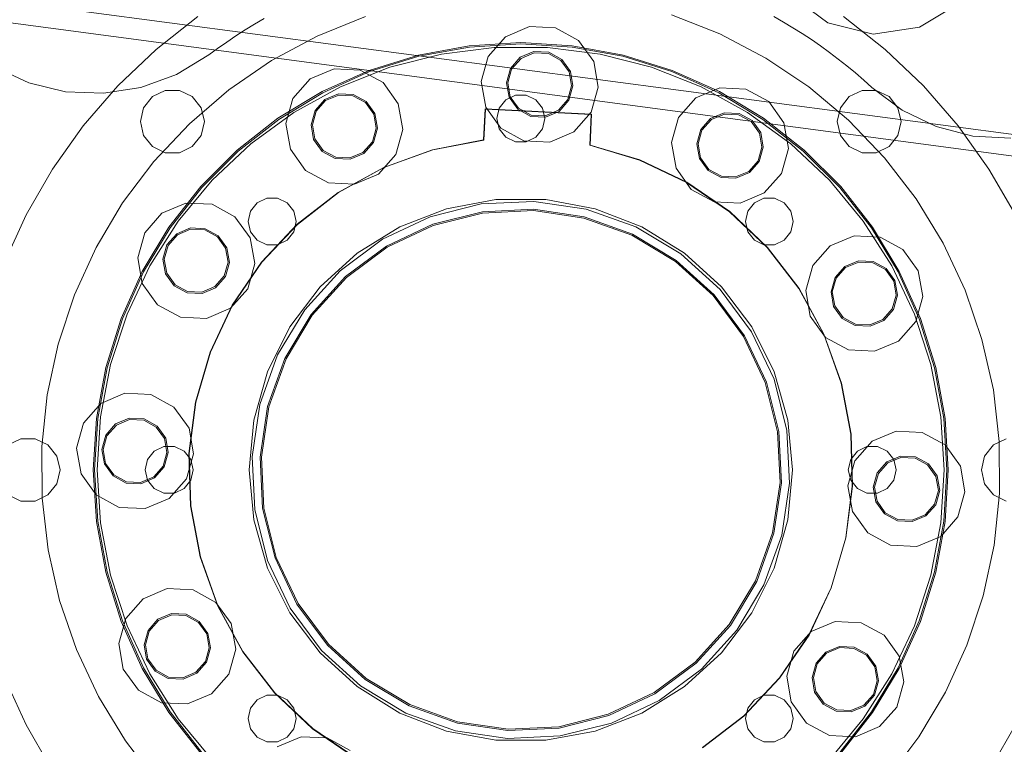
# Model space of a CAD drawing. Header units: millimetres. Extents: x -2233 to 65662, y -50530 to 6847.
# Tile 624 of 656: x 25062 to 25432, y 1622 to 1894. Entities that reach past the tile are written whole.
import ezdxf

# ---------------------------------------------------------------- set-up
doc = ezdxf.new("R2010")
doc.units = ezdxf.units.MM
doc.layers.add('COTAS_P', color=1, linetype='Continuous', lineweight=0)
doc.layers.add('lateral_briquetadora', color=7, linetype='Continuous', lineweight=0)
doc.dimstyles.new('R19_100', dxfattribs={"dimtxt": 250, "dimasz": 150, "dimexe": 150, "dimexo": 80, "dimgap": 100, "dimtad": 1, "dimtih": 1, "dimtoh": 1, "dimdsep": 46, "dimcen": 0.09, "dimadec": 0, "dimazin": 0, "dimtfac": 1, "dimtdec": 4, "dimtofl": 0, "dimtmove": 0, "dimatfit": 3, "dimfxl": 1, "dimtolj": 1, "dimtzin": 0, "dimarcsym": 0})

# ---------------------------------------------------------------- blocks, each defined once
blk = doc.blocks.new('DIM_R32_7')
at = {"layer": 'COTAS_P'}
for p, q in [((24250.07, 2141), (24400.07, 2186)), ((26750.07, 2141), (26600.07, 2186)), ((24250.07, 1241), (24250.07, 2141)), ((24250.07, 2141), (26750.07, 2141)), ((24250.07, 2141), (24400.07, 2096)), ((26750.07, 2141), (26600.07, 2096)), ((26750.07, 1241), (26750.07, 2141))]:
    blk.add_line(p, q, dxfattribs=at)
blk.add_text('2500 P', height=250, dxfattribs=at).set_placement((25500.07, 2241))

msp = doc.modelspace()

# ---------------------------------------------------------------- linework, layer by layer
at = {"layer": 'lateral_briquetadora'}
for p, q in [((26237.044, 1744.478), (24490.733, 1976.313)), ((26235.991, 1736.548), (24489.68, 1968.382)), ((25365.352, 1892.962), (25351.249, 1903.421)), ((25414.812, 1900.299), (25399.752, 1891.272)), ((25113.202, 1882.952), (25128.836, 1895.246)), ((25153.682, 1894.514), (25150.102, 1892.427)), ((25191.728, 1895.284), (25173.659, 1887.978)), ((25324.817, 1888.745), (25306.675, 1895.867)), ((25348.678, 1893.229), (25345.081, 1895.286)), ((25352.23, 1891.096), (25348.678, 1893.229)), ((25382.384, 1888.696), (25365.352, 1892.962)), ((25371.299, 1895.246), (25386.933, 1882.952)), ((25146.567, 1890.265), (25143.079, 1888.029)), ((25150.102, 1892.427), (25146.567, 1890.265)), ((25244.326, 1887.678), (25253.345, 1891.488)), ((25253.345, 1891.488), (25263.124, 1891.008)), ((25263.124, 1891.008), (25271.727, 1886.332)), ((25355.736, 1888.887), (25352.23, 1891.096)), ((25399.752, 1891.272), (25382.384, 1888.696)), ((25139.639, 1885.719), (25136.249, 1883.336)), ((25143.079, 1888.029), (25139.639, 1885.719)), ((25173.659, 1887.978), (25156.486, 1878.761)), ((25237.853, 1880.332), (25244.326, 1887.678)), ((25271.727, 1886.332), (25277.448, 1878.387)), ((25342.083, 1879.704), (25324.817, 1888.745)), ((25359.195, 1886.605), (25355.736, 1888.887)), ((25362.604, 1884.25), (25359.195, 1886.605)), ((25098.807, 1869.227), (25113.202, 1882.952)), ((25136.249, 1883.336), (25132.91, 1880.882)), ((25211.657, 1880.836), (25230.721, 1884.33)), ((25211.777, 1880.351), (25230.782, 1883.833)), ((25220.274, 1881.184), (25240.084, 1883.686)), ((25230.721, 1884.33), (25250.067, 1885.5)), ((25230.782, 1883.833), (25250.067, 1885)), ((25240.084, 1883.686), (25260.051, 1883.686)), ((25249.878, 1879.969), (25255.002, 1882.134)), ((25250.067, 1885.5), (25269.414, 1884.33)), ((25250.067, 1885), (25269.353, 1883.833)), ((25255.002, 1882.134), (25260.558, 1881.861)), ((25260.051, 1883.686), (25279.861, 1881.184)), ((25269.353, 1883.833), (25288.358, 1880.351)), ((25269.414, 1884.33), (25288.478, 1880.836)), ((25365.962, 1881.823), (25362.604, 1884.25)), ((25386.933, 1882.952), (25401.328, 1869.227)), ((25132.91, 1880.882), (25120.766, 1873.497)), ((25156.486, 1878.761), (25140.41, 1867.742)), ((25193.153, 1875.07), (25211.657, 1880.836)), ((25193.331, 1874.603), (25211.777, 1880.351)), ((25200.934, 1876.218), (25220.274, 1881.184)), ((25235.209, 1870.905), (25237.853, 1880.332)), ((25246.2, 1875.795), (25249.878, 1879.969)), ((25246.639, 1875.556), (25250.17, 1879.563)), ((25250.17, 1879.563), (25255.089, 1881.641)), ((25255.089, 1881.641), (25260.423, 1881.379)), ((25260.423, 1881.379), (25265.116, 1878.829)), ((25260.558, 1881.861), (25265.446, 1879.204)), ((25265.116, 1878.829), (25268.236, 1874.495)), ((25265.446, 1879.204), (25268.697, 1874.69)), ((25277.448, 1878.387), (25279.156, 1868.746)), ((25279.861, 1881.184), (25299.201, 1876.218)), ((25288.358, 1880.351), (25306.804, 1874.603)), ((25288.478, 1880.836), (25306.982, 1875.07)), ((25358.27, 1868.848), (25342.083, 1879.704)), ((25369.269, 1879.325), (25365.962, 1881.823)), ((25372.521, 1876.757), (25369.269, 1879.325)), ((25065.363, 1870.421), (25052.476, 1876.416)), ((25170.96, 1871.832), (25179.979, 1875.643)), ((25175.479, 1867.116), (25193.153, 1875.07)), ((25175.712, 1866.673), (25193.331, 1874.603)), ((25179.979, 1875.643), (25189.758, 1875.162)), ((25182.369, 1868.868), (25200.934, 1876.218)), ((25189.758, 1875.162), (25198.361, 1870.486)), ((25244.697, 1870.439), (25246.2, 1875.795)), ((25245.197, 1870.414), (25246.639, 1875.556)), ((25268.236, 1874.495), (25269.168, 1869.237)), ((25268.697, 1874.69), (25269.667, 1869.212)), ((25299.201, 1876.218), (25317.766, 1868.868)), ((25306.804, 1874.603), (25324.423, 1866.673)), ((25306.982, 1875.07), (25324.656, 1867.116)), ((25375.718, 1874.121), (25372.521, 1876.757)), ((25120.766, 1873.497), (25107.415, 1868.624)), ((25164.487, 1864.486), (25170.96, 1871.832)), ((25236.916, 1861.264), (25235.209, 1870.905)), ((25378.858, 1871.417), (25375.718, 1874.121)), ((25381.94, 1868.648), (25378.858, 1871.417)), ((25079.171, 1867.056), (25065.363, 1870.421)), ((25085.782, 1854.195), (25098.807, 1869.227)), ((25107.415, 1868.624), (25093.37, 1866.449)), ((25116.582, 1867.514), (25111.771, 1865.197)), ((25121.923, 1867.514), (25116.582, 1867.514)), ((25126.735, 1865.197), (25121.923, 1867.514)), ((25140.41, 1867.742), (25125.62, 1855.049)), ((25158.893, 1857.089), (25175.479, 1867.116)), ((25164.871, 1859.248), (25182.369, 1868.868)), ((25198.361, 1870.486), (25204.082, 1862.541)), ((25245.668, 1864.961), (25244.697, 1870.439)), ((25246.128, 1865.156), (25245.197, 1870.414)), ((25269.168, 1869.237), (25267.725, 1864.095)), ((25269.667, 1869.212), (25268.165, 1863.856)), ((25279.156, 1868.746), (25276.511, 1859.319)), ((25315.785, 1864.718), (25324.805, 1868.528)), ((25317.766, 1868.868), (25335.264, 1859.248)), ((25324.656, 1867.116), (25341.242, 1857.089)), ((25324.805, 1868.528), (25334.584, 1868.047)), ((25334.584, 1868.047), (25343.186, 1863.372)), ((25373.188, 1856.306), (25358.27, 1868.848)), ((25378.212, 1867.514), (25373.4, 1865.197)), ((25383.552, 1867.514), (25378.212, 1867.514)), ((25393.301, 1860.109), (25381.94, 1868.648)), ((25388.364, 1865.197), (25383.552, 1867.514)), ((25401.328, 1869.227), (25414.353, 1854.195)), ((25093.37, 1866.449), (25079.171, 1867.056)), ((25111.771, 1865.197), (25108.441, 1861.021)), ((25130.064, 1861.021), (25126.735, 1865.197)), ((25159.177, 1856.677), (25175.712, 1866.673)), ((25161.843, 1855.059), (25164.487, 1864.486)), ((25172.834, 1859.949), (25176.512, 1864.123)), ((25173.273, 1859.711), (25176.804, 1863.718)), ((25176.512, 1864.123), (25181.636, 1866.288)), ((25176.804, 1863.718), (25181.723, 1865.796)), ((25181.636, 1866.288), (25187.193, 1866.015)), ((25181.723, 1865.796), (25187.058, 1865.534)), ((25187.058, 1865.534), (25191.75, 1862.983)), ((25187.193, 1866.015), (25192.08, 1863.359)), ((25241.959, 1860.905), (25244.456, 1864.036)), ((25244.456, 1864.036), (25248.065, 1865.774)), ((25248.919, 1860.447), (25245.668, 1864.961)), ((25249.249, 1860.822), (25246.128, 1865.156)), ((25248.065, 1865.774), (25252.07, 1865.774)), ((25252.07, 1865.774), (25255.679, 1864.036)), ((25255.679, 1864.036), (25258.176, 1860.905)), ((25267.725, 1864.095), (25264.195, 1860.088)), ((25268.165, 1863.856), (25264.487, 1859.682)), ((25309.313, 1857.372), (25315.785, 1864.718)), ((25324.423, 1866.673), (25340.958, 1856.677)), ((25373.4, 1865.197), (25370.071, 1861.021)), ((25391.694, 1861.021), (25388.364, 1865.197)), ((25108.441, 1861.021), (25107.253, 1855.815)), ((25131.253, 1855.815), (25130.064, 1861.021)), ((25171.331, 1854.593), (25172.834, 1859.949)), ((25171.831, 1854.569), (25173.273, 1859.711)), ((25191.75, 1862.983), (25194.871, 1858.65)), ((25192.08, 1863.359), (25195.331, 1858.844)), ((25204.082, 1862.541), (25205.79, 1852.9)), ((25236.134, 1848.969), (25236.703, 1860.569)), ((25236.229, 1848.879), (25236.798, 1860.464)), ((25236.703, 1860.569), (25276.655, 1858.606)), ((25236.798, 1860.464), (25276.55, 1858.511)), ((25242.638, 1853.319), (25236.916, 1861.264)), ((25241.067, 1857), (25241.959, 1860.905)), ((25253.806, 1857.79), (25248.919, 1860.447)), ((25253.941, 1858.271), (25249.249, 1860.822)), ((25258.176, 1860.905), (25259.067, 1857)), ((25264.195, 1860.088), (25259.275, 1858.009)), ((25264.487, 1859.682), (25259.362, 1857.517)), ((25343.186, 1863.372), (25348.908, 1855.426)), ((25370.071, 1861.021), (25368.882, 1855.815)), ((25392.882, 1855.815), (25391.694, 1861.021)), ((25406.11, 1853.95), (25393.301, 1860.109)), ((25143.636, 1845.136), (25158.893, 1857.089)), ((25143.968, 1844.762), (25159.177, 1856.677)), ((25148.717, 1847.512), (25164.871, 1859.248)), ((25194.871, 1858.65), (25195.802, 1853.391)), ((25195.331, 1858.844), (25196.301, 1853.366)), ((25241.959, 1853.095), (25241.067, 1857)), ((25259.362, 1857.517), (25253.806, 1857.79)), ((25259.275, 1858.009), (25253.941, 1858.271)), ((25259.067, 1857), (25258.176, 1853.095)), ((25276.511, 1859.319), (25270.039, 1851.973)), ((25276.55, 1858.511), (25275.981, 1846.927)), ((25276.655, 1858.606), (25276.085, 1847.007)), ((25306.668, 1847.945), (25309.313, 1857.372)), ((25317.659, 1852.835), (25321.337, 1857.009)), ((25318.099, 1852.596), (25321.629, 1856.603)), ((25321.337, 1857.009), (25326.462, 1859.173)), ((25321.629, 1856.603), (25326.549, 1858.681)), ((25326.462, 1859.173), (25332.018, 1858.9)), ((25326.549, 1858.681), (25331.883, 1858.419)), ((25331.883, 1858.419), (25336.575, 1855.869)), ((25332.018, 1858.9), (25336.906, 1856.244)), ((25335.264, 1859.248), (25351.418, 1847.512)), ((25336.906, 1856.244), (25340.156, 1851.729)), ((25340.958, 1856.677), (25356.167, 1844.762)), ((25341.242, 1857.089), (25356.499, 1845.136)), ((25386.663, 1842.225), (25373.188, 1856.306)), ((25074.245, 1837.994), (25085.782, 1854.195)), ((25107.253, 1855.815), (25108.441, 1850.608)), ((25125.62, 1855.049), (25112.288, 1840.831)), ((25130.064, 1850.608), (25131.253, 1855.815)), ((25163.551, 1845.418), (25161.843, 1855.059)), ((25172.302, 1849.115), (25171.331, 1854.593)), ((25172.762, 1849.31), (25171.831, 1854.569)), ((25195.802, 1853.391), (25194.36, 1848.249)), ((25196.301, 1853.366), (25194.799, 1848.01)), ((25205.79, 1852.9), (25203.145, 1843.473)), ((25244.456, 1849.964), (25241.959, 1853.095)), ((25251.24, 1848.643), (25242.638, 1853.319)), ((25258.176, 1853.095), (25255.679, 1849.964)), ((25316.157, 1847.478), (25317.659, 1852.835)), ((25316.656, 1847.454), (25318.099, 1852.596)), ((25336.575, 1855.869), (25339.696, 1851.535)), ((25348.908, 1855.426), (25350.615, 1845.786)), ((25368.882, 1855.815), (25370.071, 1850.608)), ((25391.694, 1850.608), (25392.882, 1855.815)), ((25419.875, 1850.409), (25406.11, 1853.95)), ((25414.353, 1854.195), (25425.889, 1837.994)), ((25108.441, 1850.608), (25111.771, 1846.433)), ((25126.735, 1846.433), (25130.064, 1850.608)), ((25175.553, 1844.601), (25172.302, 1849.115)), ((25175.883, 1844.976), (25172.762, 1849.31)), ((25216.965, 1845.278), (25236.134, 1848.969)), ((25217.064, 1845.201), (25236.229, 1848.879)), ((25248.065, 1848.226), (25244.456, 1849.964)), ((25261.019, 1848.163), (25251.24, 1848.643)), ((25255.679, 1849.964), (25252.07, 1848.226)), ((25270.039, 1851.973), (25261.019, 1848.163)), ((25339.696, 1851.535), (25340.627, 1846.276)), ((25340.156, 1851.729), (25341.127, 1846.252)), ((25370.071, 1850.608), (25373.4, 1846.433)), ((25388.364, 1846.433), (25391.694, 1850.608)), ((25434.065, 1849.621), (25419.875, 1850.409)), ((25111.771, 1846.433), (25116.582, 1844.116)), ((25121.923, 1844.116), (25126.735, 1846.433)), ((25129.932, 1831.431), (25143.636, 1845.136)), ((25134.161, 1833.843), (25148.717, 1847.512)), ((25169.272, 1837.473), (25163.551, 1845.418)), ((25180.575, 1842.426), (25175.883, 1844.976)), ((25194.36, 1848.249), (25190.829, 1844.242)), ((25194.799, 1848.01), (25191.121, 1843.836)), ((25198.606, 1838.641), (25216.965, 1845.278)), ((25198.708, 1838.577), (25217.064, 1845.201)), ((25252.07, 1848.226), (25248.065, 1848.226)), ((25275.981, 1846.927), (25294.694, 1841.388)), ((25276.085, 1847.007), (25294.8, 1841.454)), ((25308.376, 1838.304), (25306.668, 1847.945)), ((25317.127, 1842.001), (25316.157, 1847.478)), ((25317.588, 1842.195), (25316.656, 1847.454)), ((25340.627, 1846.276), (25339.185, 1841.134)), ((25341.127, 1846.252), (25339.624, 1840.895)), ((25350.615, 1845.786), (25347.971, 1836.358)), ((25351.418, 1847.512), (25365.973, 1833.843)), ((25356.499, 1845.136), (25370.203, 1831.431)), ((25373.4, 1846.433), (25378.212, 1844.116)), ((25383.552, 1844.116), (25388.364, 1846.433)), ((25116.582, 1844.116), (25121.923, 1844.116)), ((25130.306, 1831.1), (25143.968, 1844.762)), ((25180.44, 1841.944), (25175.553, 1844.601)), ((25185.997, 1841.671), (25180.44, 1841.944)), ((25185.909, 1842.164), (25180.575, 1842.426)), ((25190.829, 1844.242), (25185.909, 1842.164)), ((25191.121, 1843.836), (25185.997, 1841.671)), ((25203.145, 1843.473), (25196.673, 1836.127)), ((25294.694, 1841.388), (25312.312, 1832.996)), ((25294.8, 1841.454), (25312.42, 1833.05)), ((25320.378, 1837.486), (25317.127, 1842.001)), ((25320.709, 1837.861), (25317.588, 1842.195)), ((25356.167, 1844.762), (25369.829, 1831.1)), ((25378.212, 1844.116), (25383.552, 1844.116)), ((25398.537, 1826.769), (25386.663, 1842.225)), ((25064.301, 1820.769), (25074.245, 1837.994)), ((25112.288, 1840.831), (25100.572, 1825.256)), ((25181.508, 1829.222), (25198.606, 1838.641)), ((25181.61, 1829.169), (25198.708, 1838.577)), ((25314.098, 1830.358), (25308.376, 1838.304)), ((25325.401, 1835.311), (25320.709, 1837.861)), ((25339.185, 1841.134), (25335.654, 1837.127)), ((25339.624, 1840.895), (25335.946, 1836.721)), ((25425.889, 1837.994), (25435.834, 1820.769)), ((25121.434, 1818.458), (25134.161, 1833.843)), ((25177.874, 1832.797), (25169.272, 1837.473)), ((25196.673, 1836.127), (25187.654, 1832.317)), ((25325.266, 1834.83), (25320.378, 1837.486)), ((25330.822, 1834.557), (25325.266, 1834.83)), ((25330.735, 1835.049), (25325.401, 1835.311)), ((25335.654, 1837.127), (25330.735, 1835.049)), ((25335.946, 1836.721), (25330.822, 1834.557)), ((25347.971, 1836.358), (25341.498, 1829.012)), ((25365.973, 1833.843), (25378.701, 1818.458)), ((25117.979, 1816.174), (25129.932, 1831.431)), ((25118.39, 1815.89), (25130.306, 1831.1)), ((25187.654, 1832.317), (25177.874, 1832.797)), ((25312.312, 1832.996), (25328.405, 1821.958)), ((25312.42, 1833.05), (25328.512, 1822)), ((25322.7, 1825.683), (25314.098, 1830.358)), ((25369.829, 1831.1), (25381.745, 1815.89)), ((25370.203, 1831.431), (25382.156, 1816.174)), ((25151.118, 1825.375), (25154.727, 1827.112)), ((25154.727, 1827.112), (25158.732, 1827.112)), ((25158.732, 1827.112), (25162.341, 1825.375)), ((25166.089, 1817.25), (25181.508, 1829.222)), ((25166.191, 1817.208), (25181.61, 1829.169)), ((25222.154, 1823.106), (25240.656, 1826.565)), ((25240.656, 1826.565), (25259.479, 1826.565)), ((25259.479, 1826.565), (25277.981, 1823.106)), ((25341.498, 1829.012), (25332.479, 1825.202)), ((25337.794, 1825.375), (25341.403, 1827.112)), ((25341.403, 1827.112), (25345.408, 1827.112)), ((25345.408, 1827.112), (25349.017, 1825.375)), ((25408.669, 1810.12), (25398.537, 1826.769)), ((25100.572, 1825.256), (25090.609, 1808.505)), ((25115.346, 1821.427), (25124.365, 1825.237)), ((25124.365, 1825.237), (25134.144, 1824.757)), ((25134.144, 1824.757), (25142.747, 1820.081)), ((25148.621, 1822.243), (25151.118, 1825.375)), ((25162.341, 1825.375), (25164.838, 1822.243)), ((25204.602, 1816.307), (25222.154, 1823.106)), ((25235.248, 1824.907), (25216.042, 1820.096)), ((25255.023, 1825.878), (25235.248, 1824.907)), ((25235.688, 1821.939), (25254.876, 1822.882)), ((25254.876, 1822.882), (25273.88, 1820.063)), ((25274.608, 1822.973), (25255.023, 1825.878)), ((25293.251, 1816.303), (25274.608, 1822.973)), ((25277.981, 1823.106), (25295.533, 1816.307)), ((25332.479, 1825.202), (25322.7, 1825.683)), ((25335.297, 1822.243), (25337.794, 1825.375)), ((25349.017, 1825.375), (25351.514, 1822.243)), ((25056.039, 1802.677), (25064.301, 1820.769)), ((25108.873, 1814.081), (25115.346, 1821.427)), ((25142.747, 1820.081), (25148.468, 1812.136)), ((25147.729, 1818.338), (25148.621, 1822.243)), ((25164.838, 1822.243), (25165.729, 1818.338)), ((25216.042, 1820.096), (25198.143, 1811.631)), ((25217.052, 1817.271), (25235.688, 1821.939)), ((25217.221, 1816.801), (25235.761, 1821.445)), ((25235.761, 1821.445), (25254.852, 1822.383)), ((25254.852, 1822.383), (25273.758, 1819.578)), ((25273.758, 1819.578), (25291.754, 1813.139)), ((25273.88, 1820.063), (25291.968, 1813.591)), ((25328.405, 1821.958), (25342.578, 1808.543)), ((25328.512, 1822), (25342.684, 1808.575)), ((25334.406, 1818.338), (25335.297, 1822.243)), ((25351.514, 1822.243), (25352.406, 1818.338)), ((25107.952, 1799.588), (25117.979, 1816.174)), ((25108.395, 1799.356), (25118.39, 1815.89)), ((25110.735, 1801.599), (25121.434, 1818.458)), ((25120.898, 1813.718), (25126.022, 1815.883)), ((25121.19, 1813.312), (25126.109, 1815.39)), ((25126.022, 1815.883), (25131.579, 1815.61)), ((25126.109, 1815.39), (25131.444, 1815.128)), ((25131.579, 1815.61), (25136.466, 1812.953)), ((25148.621, 1814.433), (25147.729, 1818.338)), ((25152.726, 1803.02), (25166.089, 1817.25)), ((25152.827, 1802.987), (25166.191, 1817.208)), ((25165.729, 1818.338), (25164.838, 1814.433)), ((25188.599, 1806.398), (25204.602, 1816.307)), ((25199.685, 1809.057), (25217.052, 1817.271)), ((25199.942, 1808.629), (25217.221, 1816.801)), ((25310.233, 1806.124), (25293.251, 1816.303)), ((25295.533, 1816.307), (25311.536, 1806.398)), ((25335.297, 1814.433), (25334.406, 1818.338)), ((25352.406, 1818.338), (25351.514, 1814.433)), ((25378.701, 1818.458), (25389.4, 1801.599)), ((25381.745, 1815.89), (25391.74, 1799.356)), ((25382.156, 1816.174), (25392.183, 1799.588)), ((25106.229, 1804.654), (25108.873, 1814.081)), ((25117.22, 1809.544), (25120.898, 1813.718)), ((25117.659, 1809.305), (25121.19, 1813.312)), ((25131.444, 1815.128), (25136.136, 1812.578)), ((25136.136, 1812.578), (25139.257, 1808.244)), ((25136.466, 1812.953), (25139.717, 1808.439)), ((25148.468, 1812.136), (25150.176, 1802.495)), ((25151.118, 1811.302), (25148.621, 1814.433)), ((25164.838, 1814.433), (25162.341, 1811.302)), ((25198.143, 1811.631), (25182.24, 1799.836)), ((25291.754, 1813.139), (25308.148, 1803.313)), ((25291.968, 1813.591), (25308.446, 1803.714)), ((25337.794, 1811.302), (25335.297, 1814.433)), ((25351.514, 1814.433), (25349.017, 1811.302)), ((25366.191, 1809.104), (25375.21, 1812.914)), ((25375.21, 1812.914), (25384.989, 1812.433)), ((25384.989, 1812.433), (25393.592, 1807.758)), ((25090.609, 1808.505), (25082.516, 1790.775)), ((25115.718, 1804.188), (25117.22, 1809.544)), ((25116.217, 1804.163), (25117.659, 1809.305)), ((25139.257, 1808.244), (25140.188, 1802.985)), ((25139.717, 1808.439), (25140.687, 1802.961)), ((25154.727, 1809.564), (25151.118, 1811.302)), ((25158.732, 1809.564), (25154.727, 1809.564)), ((25162.341, 1811.302), (25158.732, 1809.564)), ((25184.255, 1797.613), (25199.685, 1809.057)), ((25184.59, 1797.243), (25199.942, 1808.629)), ((25341.403, 1809.564), (25337.794, 1811.302)), ((25345.408, 1809.564), (25341.403, 1809.564)), ((25342.578, 1808.543), (25354.484, 1793.08)), ((25342.684, 1808.575), (25354.588, 1793.103)), ((25349.017, 1811.302), (25345.408, 1809.564)), ((25359.718, 1801.758), (25366.191, 1809.104)), ((25416.943, 1792.473), (25408.669, 1810.12)), ((25107.937, 1795.013), (25106.229, 1804.654)), ((25174.689, 1793.717), (25188.599, 1806.398)), ((25324.904, 1792.827), (25310.233, 1806.124)), ((25311.536, 1806.398), (25325.446, 1793.717)), ((25393.592, 1807.758), (25399.313, 1799.812)), ((25102.233, 1783.532), (25110.735, 1801.599)), ((25116.688, 1798.71), (25115.718, 1804.188)), ((25117.148, 1798.904), (25116.217, 1804.163)), ((25140.188, 1802.985), (25138.746, 1797.843)), ((25140.687, 1802.961), (25139.185, 1797.605)), ((25141.746, 1786.879), (25152.726, 1803.02)), ((25141.847, 1786.854), (25152.827, 1802.987)), ((25150.176, 1802.495), (25147.532, 1793.068)), ((25308.148, 1803.313), (25322.31, 1790.477)), ((25308.446, 1803.714), (25322.681, 1790.813)), ((25357.074, 1792.331), (25359.718, 1801.758)), ((25368.065, 1797.221), (25371.743, 1801.395)), ((25368.504, 1796.982), (25372.035, 1800.989)), ((25371.743, 1801.395), (25376.867, 1803.559)), ((25372.035, 1800.989), (25376.954, 1803.067)), ((25376.867, 1803.559), (25382.423, 1803.286)), ((25376.954, 1803.067), (25382.288, 1802.805)), ((25382.288, 1802.805), (25386.981, 1800.255)), ((25382.423, 1803.286), (25387.311, 1800.63)), ((25387.311, 1800.63), (25390.562, 1796.115)), ((25389.4, 1801.599), (25397.902, 1783.532)), ((25099.997, 1781.914), (25107.952, 1799.588)), ((25100.465, 1781.737), (25108.395, 1799.356)), ((25119.939, 1794.196), (25116.688, 1798.71)), ((25120.269, 1794.571), (25117.148, 1798.904)), ((25138.746, 1797.843), (25135.215, 1793.836)), ((25139.185, 1797.605), (25135.507, 1793.431)), ((25182.24, 1799.836), (25168.944, 1785.166)), ((25171.353, 1783.379), (25184.255, 1797.613)), ((25171.755, 1783.081), (25184.59, 1797.243)), ((25366.562, 1791.864), (25368.065, 1797.221)), ((25367.062, 1791.84), (25368.504, 1796.982)), ((25386.981, 1800.255), (25390.101, 1795.921)), ((25391.74, 1799.356), (25399.67, 1781.737)), ((25392.183, 1799.588), (25400.138, 1781.914)), ((25399.313, 1799.812), (25401.021, 1790.172)), ((25113.658, 1787.068), (25107.937, 1795.013)), ((25124.826, 1791.539), (25119.939, 1794.196)), ((25124.961, 1792.02), (25120.269, 1794.571)), ((25135.215, 1793.836), (25130.295, 1791.758)), ((25135.507, 1793.431), (25130.383, 1791.266)), ((25163.345, 1778.696), (25174.689, 1793.717)), ((25325.446, 1793.717), (25336.79, 1778.696)), ((25390.101, 1795.921), (25391.033, 1790.662)), ((25390.562, 1796.115), (25391.532, 1790.638)), ((25082.516, 1790.775), (25076.386, 1772.274)), ((25130.383, 1791.266), (25124.826, 1791.539)), ((25130.295, 1791.758), (25124.961, 1792.02)), ((25147.532, 1793.068), (25141.059, 1785.722)), ((25322.31, 1790.477), (25333.696, 1775.125)), ((25322.681, 1790.813), (25334.125, 1775.382)), ((25336.698, 1776.924), (25324.904, 1792.827)), ((25354.484, 1793.08), (25363.83, 1775.949)), ((25354.588, 1793.103), (25363.933, 1775.964)), ((25358.782, 1782.69), (25357.074, 1792.331)), ((25367.533, 1786.387), (25366.562, 1791.864)), ((25367.993, 1786.581), (25367.062, 1791.84)), ((25391.033, 1790.662), (25389.59, 1785.52)), ((25391.532, 1790.638), (25390.03, 1785.281)), ((25401.021, 1790.172), (25398.376, 1780.745)), ((25423.26, 1774.035), (25416.943, 1792.473)), ((25122.26, 1782.392), (25113.658, 1787.068)), ((25133.419, 1769.223), (25141.746, 1786.879)), ((25133.519, 1769.205), (25141.847, 1786.854)), ((25370.784, 1781.872), (25367.533, 1786.387)), ((25371.114, 1782.247), (25367.993, 1786.581)), ((25096.063, 1764.542), (25102.233, 1783.532)), ((25132.04, 1781.911), (25122.26, 1782.392)), ((25141.059, 1785.722), (25132.04, 1781.911)), ((25168.944, 1785.166), (25158.765, 1768.183)), ((25161.477, 1766.9), (25171.353, 1783.379)), ((25161.929, 1766.687), (25171.755, 1783.081)), ((25364.503, 1774.745), (25358.782, 1782.69)), ((25375.806, 1779.697), (25371.114, 1782.247)), ((25389.59, 1785.52), (25386.06, 1781.513)), ((25390.03, 1785.281), (25386.352, 1781.108)), ((25397.902, 1783.532), (25404.072, 1764.542)), ((25094.231, 1763.41), (25099.997, 1781.914)), ((25094.717, 1763.291), (25100.465, 1781.737)), ((25154.955, 1761.847), (25163.345, 1778.696)), ((25336.79, 1778.696), (25345.18, 1761.847)), ((25375.671, 1779.216), (25370.784, 1781.872)), ((25381.228, 1778.943), (25375.671, 1779.216)), ((25381.14, 1779.435), (25375.806, 1779.697)), ((25386.06, 1781.513), (25381.14, 1779.435)), ((25386.352, 1781.108), (25381.228, 1778.943)), ((25398.376, 1780.745), (25391.904, 1773.398)), ((25399.67, 1781.737), (25405.418, 1763.291)), ((25400.138, 1781.914), (25405.904, 1763.41)), ((25333.696, 1775.125), (25341.868, 1757.847)), ((25334.125, 1775.382), (25342.339, 1758.015)), ((25345.163, 1759.026), (25336.698, 1776.924)), ((25363.83, 1775.949), (25370.387, 1757.569)), ((25363.933, 1775.964), (25370.489, 1757.577)), ((25373.105, 1770.069), (25364.503, 1774.745)), ((25076.386, 1772.274), (25072.293, 1753.218)), ((25391.904, 1773.398), (25382.884, 1769.588)), ((25427.546, 1755.022), (25423.26, 1774.035)), ((25127.948, 1750.484), (25133.419, 1769.223)), ((25128.048, 1750.473), (25133.519, 1769.205)), ((25158.765, 1768.183), (25152.094, 1749.541)), ((25382.884, 1769.588), (25373.105, 1770.069)), ((25092.321, 1744.928), (25096.063, 1764.542)), ((25155.004, 1748.812), (25161.477, 1766.9)), ((25155.489, 1748.691), (25161.929, 1766.687)), ((25404.072, 1764.542), (25407.814, 1744.928)), ((25090.738, 1744.346), (25094.231, 1763.41)), ((25091.234, 1744.286), (25094.717, 1763.291)), ((25149.804, 1743.742), (25154.955, 1761.847)), ((25345.18, 1761.847), (25350.331, 1743.742)), ((25405.418, 1763.291), (25408.901, 1744.286)), ((25405.904, 1763.41), (25409.397, 1744.346)), ((25341.868, 1757.847), (25346.512, 1739.306)), ((25342.339, 1758.015), (25347.007, 1739.38)), ((25349.974, 1739.82), (25345.163, 1759.026)), ((25370.387, 1757.569), (25373.996, 1738.39)), ((25370.489, 1757.577), (25374.097, 1738.392)), ((25072.293, 1753.218), (25070.284, 1733.832)), ((25092.386, 1749.967), (25101.405, 1753.778)), ((25101.405, 1753.778), (25111.184, 1753.297)), ((25111.184, 1753.297), (25119.786, 1748.621)), ((25429.752, 1735.658), (25427.546, 1755.022)), ((25085.913, 1742.621), (25092.386, 1749.967)), ((25125.468, 1731.121), (25127.948, 1750.484)), ((25125.568, 1731.116), (25128.048, 1750.473)), ((25152.094, 1749.541), (25149.189, 1729.956)), ((25152.186, 1729.809), (25155.004, 1748.812)), ((25119.786, 1748.621), (25125.508, 1740.676)), ((25152.685, 1729.784), (25155.489, 1748.691)), ((25083.269, 1733.194), (25085.913, 1742.621)), ((25089.567, 1725), (25090.738, 1744.346)), ((25090.067, 1725), (25091.234, 1744.286)), ((25091.067, 1725), (25092.321, 1744.928)), ((25094.26, 1738.084), (25097.937, 1742.258)), ((25094.699, 1737.846), (25098.23, 1741.853)), ((25097.937, 1742.258), (25103.062, 1744.423)), ((25098.23, 1741.853), (25103.149, 1743.931)), ((25103.062, 1744.423), (25108.618, 1744.15)), ((25103.149, 1743.931), (25108.483, 1743.669)), ((25108.483, 1743.669), (25113.175, 1741.118)), ((25108.618, 1744.15), (25113.506, 1741.494)), ((25113.506, 1741.494), (25116.757, 1736.979)), ((25148.067, 1725), (25149.804, 1743.742)), ((25350.331, 1743.742), (25352.067, 1725)), ((25407.814, 1744.928), (25409.067, 1725)), ((25408.901, 1744.286), (25410.067, 1725)), ((25409.397, 1744.346), (25410.567, 1725)), ((25092.757, 1732.728), (25094.26, 1738.084)), ((25093.257, 1732.704), (25094.699, 1737.846)), ((25113.175, 1741.118), (25116.296, 1736.785)), ((25125.508, 1740.676), (25127.216, 1731.035)), ((25346.512, 1739.306), (25347.45, 1720.216)), ((25347.007, 1739.38), (25347.949, 1720.191)), ((25350.946, 1720.044), (25349.974, 1739.82)), ((25373.996, 1738.39), (25374.567, 1718.884)), ((25374.097, 1738.392), (25374.667, 1718.879)), ((25382.037, 1735.738), (25391.056, 1739.548)), ((25391.056, 1739.548), (25400.835, 1739.068)), ((25400.835, 1739.068), (25409.437, 1734.392)), ((25057.586, 1734.382), (25062.397, 1736.699)), ((25062.397, 1736.699), (25067.738, 1736.699)), ((25067.738, 1736.699), (25072.549, 1734.382)), ((25072.549, 1734.382), (25075.879, 1730.207)), ((25116.296, 1736.785), (25117.228, 1731.526)), ((25116.757, 1736.979), (25117.727, 1731.501)), ((25375.564, 1728.392), (25382.037, 1735.738)), ((25409.437, 1734.392), (25415.159, 1726.447)), ((25427.586, 1734.382), (25424.256, 1730.207)), ((25432.397, 1736.699), (25427.586, 1734.382)), ((25429.851, 1716.168), (25429.752, 1735.658)), ((25070.284, 1733.832), (25070.383, 1714.342)), ((25084.976, 1723.553), (25083.269, 1733.194)), ((25093.727, 1727.25), (25092.757, 1732.728)), ((25094.188, 1727.445), (25093.257, 1732.704)), ((25109.959, 1728.905), (25112.456, 1732.036)), ((25112.456, 1732.036), (25116.065, 1733.774)), ((25117.228, 1731.526), (25115.785, 1726.384)), ((25116.065, 1733.774), (25120.07, 1733.774)), ((25117.727, 1731.501), (25116.225, 1726.145)), ((25120.07, 1733.774), (25123.679, 1732.036)), ((25123.679, 1732.036), (25126.176, 1728.905)), ((25127.216, 1731.035), (25124.571, 1721.608)), ((25126.044, 1711.554), (25125.468, 1731.121)), ((25126.144, 1711.565), (25125.568, 1731.116)), ((25373.959, 1728.905), (25376.456, 1732.036)), ((25376.456, 1732.036), (25380.065, 1733.774)), ((25380.065, 1733.774), (25384.07, 1733.774)), ((25384.07, 1733.774), (25387.679, 1732.036)), ((25387.679, 1732.036), (25390.176, 1728.905)), ((25075.879, 1730.207), (25077.067, 1725)), ((25096.978, 1722.736), (25093.727, 1727.25)), ((25097.309, 1723.111), (25094.188, 1727.445)), ((25109.067, 1725), (25109.959, 1728.905)), ((25126.176, 1728.905), (25127.067, 1725)), ((25149.189, 1729.956), (25150.161, 1710.18)), ((25153.128, 1710.62), (25152.186, 1729.809)), ((25153.623, 1710.694), (25152.685, 1729.784)), ((25372.919, 1718.965), (25375.564, 1728.392)), ((25373.067, 1725), (25373.959, 1728.905)), ((25383.91, 1723.855), (25387.588, 1728.029)), ((25384.35, 1723.616), (25387.88, 1727.623)), ((25387.588, 1728.029), (25392.713, 1730.194)), ((25387.88, 1727.623), (25392.8, 1729.701)), ((25390.176, 1728.905), (25391.067, 1725)), ((25392.713, 1730.194), (25398.269, 1729.921)), ((25392.8, 1729.701), (25398.134, 1729.439)), ((25398.134, 1729.439), (25402.826, 1726.889)), ((25398.269, 1729.921), (25403.157, 1727.264)), ((25402.826, 1726.889), (25405.947, 1722.555)), ((25403.157, 1727.264), (25406.407, 1722.75)), ((25424.256, 1730.207), (25423.067, 1725)), ((25077.067, 1725), (25075.879, 1719.793)), ((25090.698, 1715.608), (25084.976, 1723.553)), ((25090.738, 1705.654), (25089.567, 1725)), ((25091.234, 1705.714), (25090.067, 1725)), ((25092.321, 1705.072), (25091.067, 1725)), ((25102.001, 1720.561), (25097.309, 1723.111)), ((25109.959, 1721.095), (25109.067, 1725)), ((25115.785, 1726.384), (25112.255, 1722.377)), ((25116.225, 1726.145), (25112.547, 1721.971)), ((25127.067, 1725), (25126.176, 1721.095)), ((25149.804, 1706.258), (25148.067, 1725)), ((25352.067, 1725), (25350.331, 1706.258)), ((25373.959, 1721.095), (25373.067, 1725)), ((25382.408, 1718.499), (25383.91, 1723.855)), ((25382.907, 1718.474), (25384.35, 1723.616)), ((25391.067, 1725), (25390.176, 1721.095)), ((25409.067, 1725), (25407.814, 1705.072)), ((25410.067, 1725), (25408.901, 1705.714)), ((25410.567, 1725), (25409.397, 1705.654)), ((25415.159, 1726.447), (25416.866, 1716.806)), ((25423.067, 1725), (25424.256, 1719.793)), ((25075.879, 1719.793), (25072.549, 1715.618)), ((25101.866, 1720.079), (25096.978, 1722.736)), ((25107.422, 1719.806), (25101.866, 1720.079)), ((25107.335, 1720.299), (25102.001, 1720.561)), ((25112.255, 1722.377), (25107.335, 1720.299)), ((25112.547, 1721.971), (25107.422, 1719.806)), ((25112.456, 1717.964), (25109.959, 1721.095)), ((25124.571, 1721.608), (25118.098, 1714.262)), ((25126.176, 1721.095), (25123.679, 1717.964)), ((25347.45, 1720.216), (25344.646, 1701.309)), ((25347.949, 1720.191), (25345.131, 1701.188)), ((25348.041, 1700.459), (25350.946, 1720.044)), ((25376.456, 1717.964), (25373.959, 1721.095)), ((25390.176, 1721.095), (25387.679, 1717.964)), ((25405.947, 1722.555), (25406.878, 1717.296)), ((25406.407, 1722.75), (25407.378, 1717.272)), ((25424.256, 1719.793), (25427.586, 1715.618)), ((25062.397, 1713.301), (25057.586, 1715.618)), ((25072.549, 1715.618), (25067.738, 1713.301)), ((25099.3, 1710.932), (25090.698, 1715.608)), ((25116.065, 1716.226), (25112.456, 1717.964)), ((25120.07, 1716.226), (25116.065, 1716.226)), ((25123.679, 1717.964), (25120.07, 1716.226)), ((25374.567, 1718.884), (25372.078, 1699.483)), ((25374.667, 1718.879), (25372.176, 1699.462)), ((25374.627, 1709.324), (25372.919, 1718.965)), ((25380.065, 1716.226), (25376.456, 1717.964)), ((25384.07, 1716.226), (25380.065, 1716.226)), ((25383.378, 1713.021), (25382.408, 1718.499)), ((25383.839, 1713.215), (25382.907, 1718.474)), ((25387.679, 1717.964), (25384.07, 1716.226)), ((25406.878, 1717.296), (25405.436, 1712.154)), ((25407.378, 1717.272), (25405.875, 1711.916)), ((25416.866, 1716.806), (25414.222, 1707.379)), ((25427.586, 1715.618), (25432.397, 1713.301)), ((25427.842, 1696.782), (25429.851, 1716.168)), ((25067.738, 1713.301), (25062.397, 1713.301)), ((25070.383, 1714.342), (25072.589, 1694.978)), ((25118.098, 1714.262), (25109.079, 1710.452)), ((25386.629, 1708.506), (25383.378, 1713.021)), ((25386.96, 1708.882), (25383.839, 1713.215)), ((25405.436, 1712.154), (25401.905, 1708.147)), ((25405.875, 1711.916), (25402.198, 1707.742)), ((25109.079, 1710.452), (25099.3, 1710.932)), ((25129.675, 1692.318), (25126.044, 1711.554)), ((25129.771, 1692.344), (25126.144, 1711.565)), ((25150.161, 1710.18), (25154.972, 1690.974)), ((25157.796, 1691.985), (25153.128, 1710.62)), ((25158.267, 1692.153), (25153.623, 1710.694)), ((25380.349, 1701.379), (25374.627, 1709.324)), ((25391.517, 1705.85), (25386.629, 1708.506)), ((25391.652, 1706.331), (25386.96, 1708.882)), ((25401.905, 1708.147), (25396.986, 1706.069)), ((25094.231, 1686.59), (25090.738, 1705.654)), ((25094.717, 1686.709), (25091.234, 1705.714)), ((25096.063, 1685.458), (25092.321, 1705.072)), ((25154.955, 1688.153), (25149.804, 1706.258)), ((25350.331, 1706.258), (25345.18, 1688.153)), ((25397.073, 1705.577), (25391.517, 1705.85)), ((25396.986, 1706.069), (25391.652, 1706.331)), ((25402.198, 1707.742), (25397.073, 1705.577)), ((25407.814, 1705.072), (25404.072, 1685.458)), ((25408.901, 1705.714), (25405.418, 1686.709)), ((25409.397, 1705.654), (25405.904, 1686.59)), ((25414.222, 1707.379), (25407.749, 1700.033)), ((25344.646, 1701.309), (25338.206, 1683.313)), ((25345.131, 1701.188), (25338.658, 1683.1)), ((25388.951, 1696.703), (25380.349, 1701.379)), ((25341.37, 1681.817), (25348.041, 1700.459)), ((25372.078, 1699.483), (25366.584, 1680.71)), ((25372.176, 1699.462), (25366.677, 1680.675)), ((25407.749, 1700.033), (25398.73, 1696.222)), ((25072.589, 1694.978), (25076.875, 1675.965)), ((25398.73, 1696.222), (25388.951, 1696.703)), ((25423.749, 1677.726), (25427.842, 1696.782)), ((25136.269, 1673.887), (25129.675, 1692.318)), ((25136.361, 1673.928), (25129.771, 1692.344)), ((25154.972, 1690.974), (25163.437, 1673.076)), ((25166.01, 1674.618), (25157.796, 1691.985)), ((25166.439, 1674.875), (25158.267, 1692.153)), ((25099.997, 1668.086), (25094.231, 1686.59)), ((25100.465, 1668.263), (25094.717, 1686.709)), ((25163.345, 1671.304), (25154.955, 1688.153)), ((25345.18, 1688.153), (25336.79, 1671.304)), ((25405.418, 1686.709), (25399.67, 1668.263)), ((25405.904, 1686.59), (25400.138, 1668.086)), ((25102.233, 1666.468), (25096.063, 1685.458)), ((25338.206, 1683.313), (25328.38, 1666.919)), ((25338.658, 1683.1), (25328.782, 1666.621)), ((25404.072, 1685.458), (25397.902, 1666.468)), ((25108.231, 1676.602), (25117.251, 1680.412)), ((25117.251, 1680.412), (25127.03, 1679.931)), ((25127.03, 1679.931), (25135.632, 1675.255)), ((25331.191, 1664.834), (25341.37, 1681.817)), ((25366.584, 1680.71), (25358.221, 1663.029)), ((25366.677, 1680.675), (25358.308, 1662.979)), ((25076.875, 1675.965), (25083.192, 1657.527)), ((25101.759, 1669.255), (25108.231, 1676.602)), ((25135.632, 1675.255), (25141.353, 1667.31)), ((25177.825, 1659.523), (25166.439, 1674.875)), ((25417.619, 1659.225), (25423.749, 1677.726)), ((25145.666, 1656.714), (25136.269, 1673.887)), ((25145.75, 1656.769), (25136.361, 1673.928)), ((25174.689, 1656.283), (25163.345, 1671.304)), ((25163.437, 1673.076), (25175.231, 1657.173)), ((25177.454, 1659.187), (25166.01, 1674.618)), ((25336.79, 1671.304), (25325.446, 1656.283)), ((25099.114, 1659.828), (25101.759, 1669.255)), ((25107.952, 1650.412), (25099.997, 1668.086)), ((25108.395, 1650.644), (25100.465, 1668.263)), ((25110.105, 1664.719), (25113.783, 1668.892)), ((25110.545, 1664.48), (25114.075, 1668.487)), ((25113.783, 1668.892), (25118.907, 1671.057)), ((25114.075, 1668.487), (25118.995, 1670.565)), ((25118.907, 1671.057), (25124.464, 1670.784)), ((25118.995, 1670.565), (25124.329, 1670.303)), ((25124.329, 1670.303), (25129.021, 1667.753)), ((25124.464, 1670.784), (25129.351, 1668.128)), ((25129.021, 1667.753), (25132.142, 1663.419)), ((25129.351, 1668.128), (25132.602, 1663.613)), ((25359.076, 1664.278), (25368.095, 1668.089)), ((25368.095, 1668.089), (25377.874, 1667.608)), ((25377.874, 1667.608), (25386.477, 1662.932)), ((25399.67, 1668.263), (25391.74, 1650.644)), ((25400.138, 1668.086), (25392.183, 1650.412)), ((25110.735, 1648.401), (25102.233, 1666.468)), ((25108.603, 1659.362), (25110.105, 1664.719)), ((25109.102, 1659.338), (25110.545, 1664.48)), ((25141.353, 1667.31), (25143.061, 1657.669)), ((25328.38, 1666.919), (25315.544, 1652.757)), ((25328.782, 1666.621), (25315.88, 1652.387)), ((25317.895, 1650.164), (25331.191, 1664.834)), ((25352.603, 1656.932), (25359.076, 1664.278)), ((25397.902, 1666.468), (25389.4, 1648.401)), ((25132.142, 1663.419), (25133.073, 1658.16)), ((25132.602, 1663.613), (25133.573, 1658.136)), ((25358.221, 1663.029), (25347.195, 1646.873)), ((25358.308, 1662.979), (25347.273, 1646.81)), ((25386.477, 1662.932), (25392.198, 1654.987)), ((25083.192, 1657.527), (25091.466, 1639.88)), ((25100.822, 1650.188), (25099.114, 1659.828)), ((25109.573, 1653.885), (25108.603, 1659.362)), ((25110.034, 1654.079), (25109.102, 1659.338)), ((25133.073, 1658.16), (25131.631, 1653.018)), ((25133.573, 1658.136), (25132.07, 1652.779)), ((25143.061, 1657.669), (25140.417, 1648.242)), ((25157.634, 1641.223), (25145.666, 1656.714)), ((25157.708, 1641.29), (25145.75, 1656.769)), ((25175.231, 1657.173), (25189.902, 1643.876)), ((25191.689, 1646.286), (25177.454, 1659.187)), ((25191.987, 1646.687), (25177.825, 1659.523)), ((25349.959, 1647.505), (25352.603, 1656.932)), ((25360.95, 1652.395), (25364.628, 1656.569)), ((25364.628, 1656.569), (25369.752, 1658.734)), ((25364.92, 1656.164), (25369.84, 1658.242)), ((25369.752, 1658.734), (25375.309, 1658.461)), ((25369.84, 1658.242), (25375.174, 1657.98)), ((25375.174, 1657.98), (25379.866, 1655.429)), ((25375.309, 1658.461), (25380.196, 1655.804)), ((25409.526, 1641.495), (25417.619, 1659.225)), ((25112.824, 1649.37), (25109.573, 1653.885)), ((25113.154, 1649.745), (25110.034, 1654.079)), ((25131.631, 1653.018), (25128.1, 1649.011)), ((25132.07, 1652.779), (25128.392, 1648.605)), ((25188.599, 1643.602), (25174.689, 1656.283)), ((25315.544, 1652.757), (25300.193, 1641.371)), ((25325.446, 1656.283), (25311.536, 1643.602)), ((25361.389, 1652.157), (25364.92, 1656.164)), ((25379.866, 1655.429), (25382.987, 1651.096)), ((25380.196, 1655.804), (25383.447, 1651.29)), ((25392.198, 1654.987), (25393.906, 1645.346)), ((25106.543, 1642.242), (25100.822, 1650.188)), ((25117.979, 1633.826), (25107.952, 1650.412)), ((25118.39, 1634.11), (25108.395, 1650.644)), ((25117.712, 1646.714), (25112.824, 1649.37)), ((25117.847, 1647.195), (25113.154, 1649.745)), ((25128.1, 1649.011), (25123.181, 1646.933)), ((25315.88, 1652.387), (25300.45, 1640.943)), ((25301.992, 1638.369), (25317.895, 1650.164)), ((25359.448, 1647.039), (25360.95, 1652.395)), ((25359.947, 1647.015), (25361.389, 1652.157)), ((25391.74, 1650.644), (25381.745, 1634.11)), ((25392.183, 1650.412), (25382.156, 1633.826)), ((25382.987, 1651.096), (25383.918, 1645.837)), ((25383.447, 1651.29), (25384.417, 1645.812)), ((25064.301, 1629.231), (25056.039, 1647.323)), ((25121.434, 1631.542), (25110.735, 1648.401)), ((25123.268, 1646.441), (25117.712, 1646.714)), ((25123.181, 1646.933), (25117.847, 1647.195)), ((25128.392, 1648.605), (25123.268, 1646.441)), ((25140.417, 1648.242), (25133.944, 1640.896)), ((25208.167, 1636.409), (25191.689, 1646.286)), ((25208.381, 1636.861), (25191.987, 1646.687)), ((25347.195, 1646.873), (25333.777, 1632.64)), ((25347.273, 1646.81), (25333.844, 1632.566)), ((25351.667, 1637.864), (25349.959, 1647.505)), ((25360.418, 1641.561), (25359.448, 1647.039)), ((25360.878, 1641.756), (25359.947, 1647.015)), ((25389.4, 1648.401), (25378.701, 1631.542)), ((25383.918, 1645.837), (25382.476, 1640.695)), ((25384.417, 1645.812), (25382.915, 1640.456)), ((25393.906, 1645.346), (25391.262, 1635.919)), ((25115.146, 1637.567), (25106.543, 1642.242)), ((25204.602, 1633.693), (25188.599, 1643.602)), ((25189.902, 1643.876), (25206.884, 1633.697)), ((25311.536, 1643.602), (25295.533, 1633.693)), ((25363.669, 1637.047), (25360.418, 1641.561)), ((25363.999, 1637.422), (25360.878, 1641.756)), ((25091.466, 1639.88), (25101.598, 1623.231)), ((25133.944, 1640.896), (25124.925, 1637.086)), ((25148.621, 1635.567), (25151.118, 1638.698)), ((25151.118, 1638.698), (25154.727, 1640.436)), ((25154.727, 1640.436), (25158.732, 1640.436)), ((25171.877, 1627.795), (25157.634, 1641.223)), ((25171.94, 1627.873), (25157.708, 1641.29)), ((25158.732, 1640.436), (25162.341, 1638.698)), ((25162.341, 1638.698), (25164.838, 1635.567)), ((25300.193, 1641.371), (25282.914, 1633.199)), ((25300.45, 1640.943), (25283.083, 1632.729)), ((25284.093, 1629.904), (25301.992, 1638.369)), ((25335.297, 1635.567), (25337.794, 1638.698)), ((25337.794, 1638.698), (25341.403, 1640.436)), ((25341.403, 1640.436), (25345.408, 1640.436)), ((25345.408, 1640.436), (25349.017, 1638.698)), ((25349.017, 1638.698), (25351.514, 1635.567)), ((25357.388, 1629.919), (25351.667, 1637.864)), ((25382.476, 1640.695), (25378.945, 1636.688)), ((25382.915, 1640.456), (25379.237, 1636.282)), ((25399.563, 1624.744), (25409.526, 1641.495)), ((25124.925, 1637.086), (25115.146, 1637.567)), ((25147.729, 1631.662), (25148.621, 1635.567)), ((25164.838, 1635.567), (25165.729, 1631.662)), ((25226.255, 1629.937), (25208.167, 1636.409)), ((25226.377, 1630.422), (25208.381, 1636.861)), ((25334.406, 1631.662), (25335.297, 1635.567)), ((25351.514, 1635.567), (25352.406, 1631.662)), ((25368.556, 1634.39), (25363.669, 1637.047)), ((25368.691, 1634.872), (25363.999, 1637.422)), ((25374.113, 1634.117), (25368.556, 1634.39)), ((25374.025, 1634.61), (25368.691, 1634.872)), ((25378.945, 1636.688), (25374.025, 1634.61)), ((25379.237, 1636.282), (25374.113, 1634.117)), ((25391.262, 1635.919), (25384.789, 1628.573)), ((25129.932, 1618.569), (25117.979, 1633.826)), ((25130.306, 1618.9), (25118.39, 1634.11)), ((25134.161, 1616.157), (25121.434, 1631.542)), ((25148.621, 1627.757), (25147.729, 1631.662)), ((25165.729, 1631.662), (25164.838, 1627.757)), ((25222.154, 1626.894), (25204.602, 1633.693)), ((25206.884, 1633.697), (25225.526, 1627.027)), ((25282.914, 1633.199), (25264.374, 1628.555)), ((25283.083, 1632.729), (25264.447, 1628.061)), ((25295.533, 1633.693), (25277.981, 1626.894)), ((25333.777, 1632.64), (25318.298, 1620.682)), ((25333.844, 1632.566), (25318.353, 1620.599)), ((25335.297, 1627.757), (25334.406, 1631.662)), ((25352.406, 1631.662), (25351.514, 1627.757)), ((25378.701, 1631.542), (25365.973, 1616.157)), ((25381.745, 1634.11), (25369.829, 1618.9)), ((25382.156, 1633.826), (25370.203, 1618.569)), ((25074.245, 1612.006), (25064.301, 1629.231)), ((25151.118, 1624.625), (25148.621, 1627.757)), ((25164.838, 1627.757), (25162.341, 1624.625)), ((25188.046, 1616.76), (25171.877, 1627.795)), ((25188.096, 1616.847), (25171.94, 1627.873)), ((25240.656, 1623.435), (25222.154, 1626.894)), ((25225.526, 1627.027), (25245.112, 1624.122)), ((25245.259, 1627.118), (25226.255, 1629.937)), ((25245.283, 1627.617), (25226.377, 1630.422)), ((25264.447, 1628.061), (25245.259, 1627.118)), ((25264.374, 1628.555), (25245.283, 1627.617)), ((25277.981, 1626.894), (25259.479, 1623.435)), ((25264.887, 1625.093), (25284.093, 1629.904)), ((25337.794, 1624.625), (25335.297, 1627.757)), ((25351.514, 1627.757), (25349.017, 1624.625)), ((25365.991, 1625.243), (25357.388, 1629.919)), ((25384.789, 1628.573), (25375.77, 1624.763)), ((25435.834, 1629.231), (25425.889, 1612.006)), ((25101.598, 1623.231), (25113.472, 1607.775)), ((25154.727, 1622.888), (25151.118, 1624.625)), ((25158.637, 1620.988), (25167.656, 1624.798)), ((25162.341, 1624.625), (25158.732, 1622.888)), ((25167.656, 1624.798), (25177.435, 1624.317)), ((25177.435, 1624.317), (25186.037, 1619.642)), ((25259.479, 1623.435), (25240.656, 1623.435)), ((25245.112, 1624.122), (25264.887, 1625.093)), ((25341.403, 1622.888), (25337.794, 1624.625)), ((25349.017, 1624.625), (25345.408, 1622.888)), ((25375.77, 1624.763), (25365.991, 1625.243)), ((25387.847, 1609.169), (25399.563, 1624.744)), ((25158.732, 1622.888), (25154.727, 1622.888)), ((25345.408, 1622.888), (25341.403, 1622.888))]:
    msp.add_line(p, q, dxfattribs=at)

# ---------------------------------------------------------------- dimensions: what is measured, and where the dimension line sits
at = {"layer": 'COTAS_P'}
dim = msp.add_aligned_dim(p1=(24250.067, 1241), p2=(26750.067, 1241), distance=900, text='<> P', dimstyle='R19_100', dxfattribs=at)
dim.commit()
dim.dimension.update_dxf_attribs({"geometry": 'DIM_R32_7', "text_midpoint": (25500.067, 2141)})

doc.saveas('drawing.dxf')
